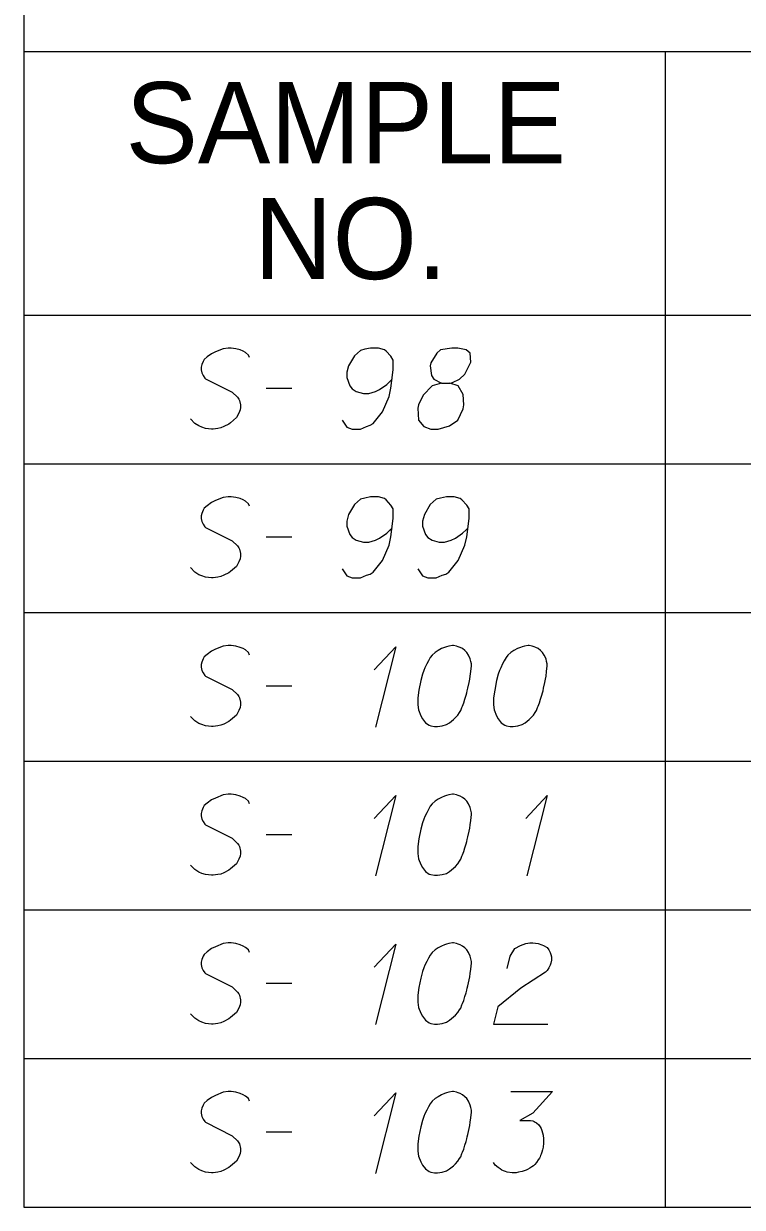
# Model space of a CAD drawing. Extents: x 2074207 to 2076812, y 516372 to 523312.
# Drawn here: x 2076260.6 to 2076303.1, y 516443.1 to 516513.2 of the extents above; entities that cross this region are included whole.
import ezdxf

# ---------------------------------------------------------------- set-up
doc = ezdxf.new("R2010")
doc.units = 0
for name, color, linetype in [('Prop DirtTable_ Soil Test Results - Outline (Major)', 7, 'Continuous'), ('Prop DirtTable_ Soil Test Results - Outline (Minor)', 7, 'Continuous'), ('Prop DirtTable_ Soil Test Results - Tx (Header - Small)', 7, 'Continuous'), ('Prop DirtTable_ Soil Test Results - Tx (Sample Data)', 7, 'Continuous')]:
    doc.layers.add(name, color=color, linetype=linetype)

msp = doc.modelspace()

# ---------------------------------------------------------------- linework, layer by layer
at = {"layer": 'Prop DirtTable_ Soil Test Results - Outline (Major)'}
for p, q in [((2076260.609, 516524.424), (2076260.609, 516495.938)), ((2076260.609, 516495.938), (2076260.609, 516487.138)), ((2076260.609, 516495.938), (2076811.903, 516495.938)), ((2076260.609, 516495.938), (2076811.903, 516495.938)), ((2076260.609, 516487.138), (2076260.609, 516478.338)), ((2076260.609, 516478.338), (2076260.609, 516469.538)), ((2076260.609, 516469.538), (2076260.609, 516460.738)), ((2076260.609, 516460.738), (2076260.609, 516451.938)), ((2076260.609, 516451.938), (2076260.609, 516443.138)), ((2076260.609, 516443.138), (2076811.903, 516443.138))]:
    msp.add_line(p, q, dxfattribs=at)
at = {"layer": 'Prop DirtTable_ Soil Test Results - Outline (Minor)'}
for p, q in [((2076260.609, 516511.538), (2076811.903, 516511.538)), ((2076298.545, 516511.538), (2076298.545, 516487.138)), ((2076260.609, 516487.138), (2076811.903, 516487.138)), ((2076260.609, 516487.138), (2076811.903, 516487.138)), ((2076298.546, 516487.138), (2076298.546, 516478.338)), ((2076260.609, 516478.338), (2076811.903, 516478.338)), ((2076260.609, 516478.338), (2076811.903, 516478.338)), ((2076298.546, 516478.338), (2076298.546, 516469.538)), ((2076260.609, 516469.538), (2076811.903, 516469.538)), ((2076260.609, 516469.538), (2076811.903, 516469.538)), ((2076298.546, 516469.538), (2076298.546, 516460.738)), ((2076260.609, 516460.738), (2076811.903, 516460.738)), ((2076260.609, 516460.738), (2076811.903, 516460.738)), ((2076298.546, 516460.738), (2076298.546, 516451.938)), ((2076260.609, 516451.938), (2076811.903, 516451.938)), ((2076260.609, 516451.938), (2076811.903, 516451.938)), ((2076298.546, 516451.938), (2076298.546, 516443.138)), ((2076260.609, 516443.138), (2076811.903, 516443.138))]:
    msp.add_line(p, q, dxfattribs=at)
at = {"layer": 'Prop DirtTable_ Soil Test Results - Tx (Sample Data)'}
for points in [[(2076273.968, 516493.419), (2076273.897, 516493.57), (2076273.721, 516493.722), (2076273.58, 516493.797), (2076273.403, 516493.873), (2076273.157, 516493.948), (2076272.874, 516493.986), (2076272.698, 516493.986), (2076272.416, 516493.948), (2076271.957, 516493.759), (2076271.71, 516493.646), (2076271.463, 516493.457), (2076271.287, 516493.306), (2076271.216, 516493.192), (2076271.146, 516493.003), (2076271.111, 516492.852), (2076271.111, 516492.701), (2076271.146, 516492.512), (2076271.216, 516492.361), (2076271.322, 516492.21), (2076271.358, 516492.172), (2076272.945, 516491.378), (2076273.262, 516491.076), (2076273.333, 516490.963), (2076273.368, 516490.887), (2076273.439, 516490.622), (2076273.439, 516490.471), (2076273.403, 516490.32), (2076273.333, 516490.131), (2076273.192, 516489.866), (2076272.839, 516489.564), (2076272.733, 516489.489), (2076272.451, 516489.337), (2076272.275, 516489.262), (2076272.098, 516489.224), (2076271.816, 516489.186), (2076271.71, 516489.186), (2076271.358, 516489.224), (2076271.146, 516489.3), (2076270.969, 516489.375), (2076270.723, 516489.526), (2076270.476, 516489.791)], [(2076279.436, 516489.715), (2076279.718, 516489.3), (2076280.035, 516489.186), (2076280.529, 516489.186), (2076280.882, 516489.337), (2076281.094, 516489.413), (2076281.27, 516489.526), (2076281.834, 516490.207), (2076282.222, 516491.114), (2076282.328, 516491.605), (2076282.469, 516492.701), (2076282.469, 516493.268), (2076282.328, 516493.495), (2076282.046, 516493.797), (2076281.94, 516493.873), (2076281.587, 516493.986), (2076281.129, 516493.986), (2076280.776, 516493.911), (2076280.529, 516493.835), (2076280.176, 516493.533), (2076279.824, 516492.928), (2076279.718, 516492.55), (2076279.718, 516492.248), (2076279.894, 516491.756), (2076280.035, 516491.567), (2076280.282, 516491.416), (2076280.706, 516491.303), (2076281.023, 516491.303), (2076281.411, 516491.416), (2076281.658, 516491.529), (2076282.081, 516491.832), (2076282.293, 516492.021), (2076282.399, 516492.134)], [(2076285.327, 516491.907), (2076285.82, 516491.907), (2076285.962, 516491.945), (2076286.385, 516492.134), (2076286.702, 516492.437), (2076287.055, 516493.155), (2076287.02, 516493.684), (2076286.773, 516493.873), (2076286.279, 516493.986), (2076285.926, 516493.986), (2076285.256, 516493.873), (2076285.044, 516493.684), (2076284.692, 516493.117), (2076284.656, 516492.928), (2076284.727, 516492.361), (2076284.868, 516492.134), (2076285.327, 516491.907), (2076284.762, 516491.756), (2076284.233, 516491.189), (2076283.951, 516490.622), (2076283.916, 516490.433), (2076283.951, 516489.715), (2076284.268, 516489.337), (2076284.692, 516489.186), (2076285.115, 516489.186), (2076285.785, 516489.375), (2076286.279, 516489.715), (2076286.597, 516490.396), (2076286.632, 516490.622), (2076286.597, 516491.227), (2076286.314, 516491.756), (2076285.82, 516491.907)], [(2076274.956, 516491.605), (2076276.472, 516491.605)], [(2076273.968, 516484.619), (2076273.897, 516484.77), (2076273.721, 516484.922), (2076273.58, 516484.997), (2076273.403, 516485.073), (2076273.157, 516485.148), (2076272.874, 516485.186), (2076272.698, 516485.186), (2076272.416, 516485.148), (2076271.957, 516484.959), (2076271.71, 516484.846), (2076271.463, 516484.657), (2076271.287, 516484.506), (2076271.216, 516484.392), (2076271.146, 516484.203), (2076271.111, 516484.052), (2076271.111, 516483.901), (2076271.146, 516483.712), (2076271.216, 516483.561), (2076271.322, 516483.41), (2076271.358, 516483.372), (2076272.945, 516482.578), (2076273.262, 516482.276), (2076273.333, 516482.163), (2076273.368, 516482.087), (2076273.439, 516481.822), (2076273.439, 516481.671), (2076273.403, 516481.52), (2076273.333, 516481.331), (2076273.192, 516481.066), (2076272.839, 516480.764), (2076272.733, 516480.689), (2076272.451, 516480.537), (2076272.275, 516480.462), (2076272.098, 516480.424), (2076271.816, 516480.386), (2076271.71, 516480.386), (2076271.358, 516480.424), (2076271.146, 516480.5), (2076270.969, 516480.575), (2076270.723, 516480.726), (2076270.476, 516480.991)], [(2076279.436, 516480.915), (2076279.718, 516480.5), (2076280.035, 516480.386), (2076280.529, 516480.386), (2076280.882, 516480.537), (2076281.094, 516480.613), (2076281.27, 516480.726), (2076281.834, 516481.407), (2076282.222, 516482.314), (2076282.328, 516482.805), (2076282.469, 516483.901), (2076282.469, 516484.468), (2076282.328, 516484.695), (2076282.046, 516484.997), (2076281.94, 516485.073), (2076281.587, 516485.186), (2076281.129, 516485.186), (2076280.776, 516485.111), (2076280.529, 516485.035), (2076280.176, 516484.733), (2076279.824, 516484.128), (2076279.718, 516483.75), (2076279.718, 516483.448), (2076279.894, 516482.956), (2076280.035, 516482.767), (2076280.282, 516482.616), (2076280.706, 516482.503), (2076281.023, 516482.503), (2076281.411, 516482.616), (2076281.658, 516482.729), (2076282.081, 516483.032), (2076282.293, 516483.221), (2076282.399, 516483.334)], [(2076283.916, 516480.915), (2076284.198, 516480.5), (2076284.515, 516480.386), (2076285.009, 516480.386), (2076285.362, 516480.537), (2076285.574, 516480.613), (2076285.75, 516480.726), (2076286.314, 516481.407), (2076286.702, 516482.314), (2076286.808, 516482.805), (2076286.949, 516483.901), (2076286.949, 516484.468), (2076286.808, 516484.695), (2076286.526, 516484.997), (2076286.42, 516485.073), (2076286.067, 516485.186), (2076285.609, 516485.186), (2076285.256, 516485.111), (2076285.009, 516485.035), (2076284.656, 516484.733), (2076284.304, 516484.128), (2076284.198, 516483.75), (2076284.198, 516483.448), (2076284.374, 516482.956), (2076284.515, 516482.767), (2076284.762, 516482.616), (2076285.186, 516482.503), (2076285.503, 516482.503), (2076285.891, 516482.616), (2076286.138, 516482.729), (2076286.561, 516483.032), (2076286.773, 516483.221), (2076286.879, 516483.334)], [(2076274.956, 516482.805), (2076276.472, 516482.805)], [(2076273.968, 516475.819), (2076273.897, 516475.97), (2076273.721, 516476.122), (2076273.58, 516476.197), (2076273.403, 516476.273), (2076273.157, 516476.348), (2076272.874, 516476.386), (2076272.698, 516476.386), (2076272.416, 516476.348), (2076271.957, 516476.159), (2076271.71, 516476.046), (2076271.463, 516475.857), (2076271.287, 516475.706), (2076271.216, 516475.592), (2076271.146, 516475.403), (2076271.111, 516475.252), (2076271.111, 516475.101), (2076271.146, 516474.912), (2076271.216, 516474.761), (2076271.322, 516474.61), (2076271.358, 516474.572), (2076272.945, 516473.778), (2076273.262, 516473.476), (2076273.333, 516473.363), (2076273.368, 516473.287), (2076273.439, 516473.022), (2076273.439, 516472.871), (2076273.403, 516472.72), (2076273.333, 516472.531), (2076273.192, 516472.266), (2076272.839, 516471.964), (2076272.733, 516471.889), (2076272.451, 516471.737), (2076272.275, 516471.662), (2076272.098, 516471.624), (2076271.816, 516471.586), (2076271.71, 516471.586), (2076271.358, 516471.624), (2076271.146, 516471.7), (2076270.969, 516471.775), (2076270.723, 516471.926), (2076270.476, 516472.191)], [(2076281.34, 516474.95), (2076282.61, 516476.311), (2076281.411, 516471.548)], [(2076286.032, 516476.386), (2076285.962, 516476.386), (2076285.75, 516476.348), (2076285.609, 516476.311), (2076285.503, 516476.273), (2076285.327, 516476.197), (2076285.115, 516476.084), (2076284.939, 516475.97), (2076284.762, 516475.819), (2076284.656, 516475.668), (2076284.551, 516475.479), (2076284.445, 516475.29), (2076284.339, 516475.063), (2076284.268, 516474.912), (2076284.198, 516474.685), (2076284.092, 516474.307), (2076283.986, 516473.741), (2076283.916, 516473.287), (2076283.916, 516472.871), (2076283.951, 516472.569), (2076284.092, 516472.229), (2076284.198, 516472.04), (2076284.374, 516471.813), (2076284.586, 516471.662), (2076284.692, 516471.624), (2076284.903, 516471.586), (2076285.08, 516471.586), (2076285.362, 516471.624), (2076285.609, 516471.7), (2076285.785, 516471.813), (2076286.032, 516472.002), (2076286.138, 516472.115), (2076286.279, 516472.266), (2076286.385, 516472.418), (2076286.455, 516472.531), (2076286.526, 516472.72), (2076286.561, 516472.796), (2076286.632, 516472.985), (2076286.702, 516473.211), (2076286.773, 516473.438), (2076286.808, 516473.589), (2076286.843, 516473.703), (2076286.879, 516473.854), (2076286.949, 516474.194), (2076286.985, 516474.383), (2076287.02, 516474.572), (2076287.055, 516474.837), (2076287.09, 516475.177), (2076287.09, 516475.29), (2076287.055, 516475.441), (2076287.02, 516475.592), (2076286.914, 516475.819), (2076286.808, 516475.97), (2076286.702, 516476.084), (2076286.561, 516476.197), (2076286.42, 516476.273), (2076286.314, 516476.311), (2076286.209, 516476.348), (2076286.032, 516476.386)], [(2076290.512, 516476.386), (2076290.442, 516476.386), (2076290.23, 516476.348), (2076290.089, 516476.311), (2076289.983, 516476.273), (2076289.807, 516476.197), (2076289.595, 516476.084), (2076289.419, 516475.97), (2076289.242, 516475.819), (2076289.136, 516475.668), (2076289.031, 516475.479), (2076288.925, 516475.29), (2076288.819, 516475.063), (2076288.748, 516474.912), (2076288.678, 516474.685), (2076288.572, 516474.307), (2076288.466, 516473.741), (2076288.396, 516473.287), (2076288.396, 516472.871), (2076288.431, 516472.569), (2076288.572, 516472.229), (2076288.678, 516472.04), (2076288.854, 516471.813), (2076289.066, 516471.662), (2076289.172, 516471.624), (2076289.383, 516471.586), (2076289.56, 516471.586), (2076289.842, 516471.624), (2076290.089, 516471.7), (2076290.265, 516471.813), (2076290.512, 516472.002), (2076290.618, 516472.115), (2076290.759, 516472.266), (2076290.865, 516472.418), (2076290.935, 516472.531), (2076291.006, 516472.72), (2076291.041, 516472.796), (2076291.112, 516472.985), (2076291.182, 516473.211), (2076291.253, 516473.438), (2076291.288, 516473.589), (2076291.323, 516473.703), (2076291.359, 516473.854), (2076291.429, 516474.194), (2076291.465, 516474.383), (2076291.5, 516474.572), (2076291.535, 516474.837), (2076291.57, 516475.177), (2076291.57, 516475.29), (2076291.535, 516475.441), (2076291.5, 516475.592), (2076291.394, 516475.819), (2076291.288, 516475.97), (2076291.182, 516476.084), (2076291.041, 516476.197), (2076290.9, 516476.273), (2076290.794, 516476.311), (2076290.689, 516476.348), (2076290.512, 516476.386)], [(2076274.956, 516474.005), (2076276.472, 516474.005)], [(2076273.968, 516467.019), (2076273.897, 516467.17), (2076273.721, 516467.322), (2076273.58, 516467.397), (2076273.403, 516467.473), (2076273.157, 516467.548), (2076272.874, 516467.586), (2076272.698, 516467.586), (2076272.416, 516467.548), (2076271.957, 516467.359), (2076271.71, 516467.246), (2076271.463, 516467.057), (2076271.287, 516466.906), (2076271.216, 516466.792), (2076271.146, 516466.603), (2076271.111, 516466.452), (2076271.111, 516466.301), (2076271.146, 516466.112), (2076271.216, 516465.961), (2076271.322, 516465.81), (2076271.358, 516465.772), (2076272.945, 516464.978), (2076273.262, 516464.676), (2076273.333, 516464.563), (2076273.368, 516464.487), (2076273.439, 516464.222), (2076273.439, 516464.071), (2076273.403, 516463.92), (2076273.333, 516463.731), (2076273.192, 516463.466), (2076272.839, 516463.164), (2076272.733, 516463.089), (2076272.451, 516462.937), (2076272.275, 516462.862), (2076272.098, 516462.824), (2076271.816, 516462.786), (2076271.71, 516462.786), (2076271.358, 516462.824), (2076271.146, 516462.9), (2076270.969, 516462.975), (2076270.723, 516463.126), (2076270.476, 516463.391)], [(2076281.34, 516466.15), (2076282.61, 516467.511), (2076281.411, 516462.748)], [(2076286.032, 516467.586), (2076285.962, 516467.586), (2076285.75, 516467.548), (2076285.609, 516467.511), (2076285.503, 516467.473), (2076285.327, 516467.397), (2076285.115, 516467.284), (2076284.939, 516467.17), (2076284.762, 516467.019), (2076284.656, 516466.868), (2076284.551, 516466.679), (2076284.445, 516466.49), (2076284.339, 516466.263), (2076284.268, 516466.112), (2076284.198, 516465.885), (2076284.092, 516465.507), (2076283.986, 516464.941), (2076283.916, 516464.487), (2076283.916, 516464.071), (2076283.951, 516463.769), (2076284.092, 516463.429), (2076284.198, 516463.24), (2076284.374, 516463.013), (2076284.586, 516462.862), (2076284.692, 516462.824), (2076284.903, 516462.786), (2076285.08, 516462.786), (2076285.362, 516462.824), (2076285.609, 516462.9), (2076285.785, 516463.013), (2076286.032, 516463.202), (2076286.138, 516463.315), (2076286.279, 516463.466), (2076286.385, 516463.618), (2076286.455, 516463.731), (2076286.526, 516463.92), (2076286.561, 516463.996), (2076286.632, 516464.185), (2076286.702, 516464.411), (2076286.773, 516464.638), (2076286.808, 516464.789), (2076286.843, 516464.903), (2076286.879, 516465.054), (2076286.949, 516465.394), (2076286.985, 516465.583), (2076287.02, 516465.772), (2076287.055, 516466.037), (2076287.09, 516466.377), (2076287.09, 516466.49), (2076287.055, 516466.641), (2076287.02, 516466.792), (2076286.914, 516467.019), (2076286.808, 516467.17), (2076286.702, 516467.284), (2076286.561, 516467.397), (2076286.42, 516467.473), (2076286.314, 516467.511), (2076286.209, 516467.548), (2076286.032, 516467.586)], [(2076290.3, 516466.15), (2076291.57, 516467.511), (2076290.371, 516462.748)], [(2076274.956, 516465.205), (2076276.472, 516465.205)], [(2076273.968, 516458.219), (2076273.897, 516458.37), (2076273.721, 516458.522), (2076273.58, 516458.597), (2076273.403, 516458.673), (2076273.157, 516458.748), (2076272.874, 516458.786), (2076272.698, 516458.786), (2076272.416, 516458.748), (2076271.957, 516458.559), (2076271.71, 516458.446), (2076271.463, 516458.257), (2076271.287, 516458.106), (2076271.216, 516457.992), (2076271.146, 516457.803), (2076271.111, 516457.652), (2076271.111, 516457.501), (2076271.146, 516457.312), (2076271.216, 516457.161), (2076271.322, 516457.01), (2076271.358, 516456.972), (2076272.945, 516456.178), (2076273.262, 516455.876), (2076273.333, 516455.763), (2076273.368, 516455.687), (2076273.439, 516455.422), (2076273.439, 516455.271), (2076273.403, 516455.12), (2076273.333, 516454.931), (2076273.192, 516454.666), (2076272.839, 516454.364), (2076272.733, 516454.289), (2076272.451, 516454.137), (2076272.275, 516454.062), (2076272.098, 516454.024), (2076271.816, 516453.986), (2076271.71, 516453.986), (2076271.358, 516454.024), (2076271.146, 516454.1), (2076270.969, 516454.175), (2076270.723, 516454.326), (2076270.476, 516454.591)], [(2076286.032, 516458.786), (2076285.962, 516458.786), (2076285.75, 516458.748), (2076285.609, 516458.711), (2076285.503, 516458.673), (2076285.327, 516458.597), (2076285.115, 516458.484), (2076284.939, 516458.37), (2076284.762, 516458.219), (2076284.656, 516458.068), (2076284.551, 516457.879), (2076284.445, 516457.69), (2076284.339, 516457.463), (2076284.268, 516457.312), (2076284.198, 516457.085), (2076284.092, 516456.707), (2076283.986, 516456.141), (2076283.916, 516455.687), (2076283.916, 516455.271), (2076283.951, 516454.969), (2076284.092, 516454.629), (2076284.198, 516454.44), (2076284.374, 516454.213), (2076284.586, 516454.062), (2076284.692, 516454.024), (2076284.903, 516453.986), (2076285.08, 516453.986), (2076285.362, 516454.024), (2076285.609, 516454.1), (2076285.785, 516454.213), (2076286.032, 516454.402), (2076286.138, 516454.515), (2076286.279, 516454.666), (2076286.385, 516454.818), (2076286.455, 516454.931), (2076286.526, 516455.12), (2076286.561, 516455.196), (2076286.632, 516455.385), (2076286.702, 516455.611), (2076286.773, 516455.838), (2076286.808, 516455.989), (2076286.843, 516456.103), (2076286.879, 516456.254), (2076286.949, 516456.594), (2076286.985, 516456.783), (2076287.02, 516456.972), (2076287.055, 516457.237), (2076287.09, 516457.577), (2076287.09, 516457.69), (2076287.055, 516457.841), (2076287.02, 516457.992), (2076286.914, 516458.219), (2076286.808, 516458.37), (2076286.702, 516458.484), (2076286.561, 516458.597), (2076286.42, 516458.673), (2076286.314, 516458.711), (2076286.209, 516458.748), (2076286.032, 516458.786)], [(2076289.207, 516457.274), (2076289.383, 516457.992), (2076289.666, 516458.446), (2076289.983, 516458.635), (2076290.3, 516458.748), (2076290.547, 516458.786), (2076290.724, 516458.786), (2076291.041, 516458.748), (2076291.253, 516458.673), (2076291.359, 516458.635), (2076291.57, 516458.522), (2076291.676, 516458.37), (2076291.747, 516458.219), (2076291.782, 516458.106), (2076291.817, 516457.955), (2076291.817, 516457.766), (2076291.782, 516457.577), (2076291.747, 516457.463), (2076291.676, 516457.312), (2076291.57, 516457.161), (2076291.465, 516457.048), (2076290.018, 516456.103), (2076288.643, 516455.007), (2076288.396, 516453.986), (2076291.606, 516453.986)], [(2076281.34, 516457.35), (2076282.61, 516458.711), (2076281.411, 516453.948)], [(2076274.956, 516456.405), (2076276.472, 516456.405)], [(2076273.968, 516449.419), (2076273.897, 516449.57), (2076273.721, 516449.722), (2076273.58, 516449.797), (2076273.403, 516449.873), (2076273.157, 516449.948), (2076272.874, 516449.986), (2076272.698, 516449.986), (2076272.416, 516449.948), (2076271.957, 516449.759), (2076271.71, 516449.646), (2076271.463, 516449.457), (2076271.287, 516449.306), (2076271.216, 516449.192), (2076271.146, 516449.003), (2076271.111, 516448.852), (2076271.111, 516448.701), (2076271.146, 516448.512), (2076271.216, 516448.361), (2076271.322, 516448.21), (2076271.358, 516448.172), (2076272.945, 516447.378), (2076273.262, 516447.076), (2076273.333, 516446.963), (2076273.368, 516446.887), (2076273.439, 516446.622), (2076273.439, 516446.471), (2076273.403, 516446.32), (2076273.333, 516446.131), (2076273.192, 516445.866), (2076272.839, 516445.564), (2076272.733, 516445.489), (2076272.451, 516445.337), (2076272.275, 516445.262), (2076272.098, 516445.224), (2076271.816, 516445.186), (2076271.71, 516445.186), (2076271.358, 516445.224), (2076271.146, 516445.3), (2076270.969, 516445.375), (2076270.723, 516445.526), (2076270.476, 516445.791)], [(2076281.34, 516448.55), (2076282.61, 516449.911), (2076281.411, 516445.148)], [(2076286.032, 516449.986), (2076285.962, 516449.986), (2076285.75, 516449.948), (2076285.609, 516449.911), (2076285.503, 516449.873), (2076285.327, 516449.797), (2076285.115, 516449.684), (2076284.939, 516449.57), (2076284.762, 516449.419), (2076284.656, 516449.268), (2076284.551, 516449.079), (2076284.445, 516448.89), (2076284.339, 516448.663), (2076284.268, 516448.512), (2076284.198, 516448.285), (2076284.092, 516447.907), (2076283.986, 516447.341), (2076283.916, 516446.887), (2076283.916, 516446.471), (2076283.951, 516446.169), (2076284.092, 516445.829), (2076284.198, 516445.64), (2076284.374, 516445.413), (2076284.586, 516445.262), (2076284.692, 516445.224), (2076284.903, 516445.186), (2076285.08, 516445.186), (2076285.362, 516445.224), (2076285.609, 516445.3), (2076285.785, 516445.413), (2076286.032, 516445.602), (2076286.138, 516445.715), (2076286.279, 516445.866), (2076286.385, 516446.018), (2076286.455, 516446.131), (2076286.526, 516446.32), (2076286.561, 516446.396), (2076286.632, 516446.585), (2076286.702, 516446.811), (2076286.773, 516447.038), (2076286.808, 516447.189), (2076286.843, 516447.303), (2076286.879, 516447.454), (2076286.949, 516447.794), (2076286.985, 516447.983), (2076287.02, 516448.172), (2076287.055, 516448.437), (2076287.09, 516448.777), (2076287.09, 516448.89), (2076287.055, 516449.041), (2076287.02, 516449.192), (2076286.914, 516449.419), (2076286.808, 516449.57), (2076286.702, 516449.684), (2076286.561, 516449.797), (2076286.42, 516449.873), (2076286.314, 516449.911), (2076286.209, 516449.948), (2076286.032, 516449.986)], [(2076289.419, 516449.986), (2076291.888, 516449.986), (2076290.724, 516448.701), (2076289.948, 516448.285), (2076290.583, 516448.285), (2076290.724, 516448.248), (2076290.794, 516448.21), (2076290.865, 516448.172), (2076290.935, 516448.134), (2076291.077, 516448.021), (2076291.147, 516447.907), (2076291.218, 516447.794), (2076291.253, 516447.681), (2076291.323, 516447.416), (2076291.359, 516447.189), (2076291.359, 516447.076), (2076291.359, 516446.925), (2076291.323, 516446.698), (2076291.288, 516446.547), (2076291.253, 516446.396), (2076291.218, 516446.282), (2076291.182, 516446.207), (2076291.147, 516446.131), (2076291.112, 516446.055), (2076291.041, 516445.942), (2076290.935, 516445.791), (2076290.83, 516445.678), (2076290.759, 516445.602), (2076290.653, 516445.526), (2076290.547, 516445.451), (2076290.406, 516445.375), (2076290.336, 516445.337), (2076290.089, 516445.262), (2076289.877, 516445.224), (2076289.736, 516445.186), (2076289.489, 516445.186), (2076289.207, 516445.224), (2076289.101, 516445.262), (2076288.995, 516445.3), (2076288.889, 516445.337), (2076288.784, 516445.413), (2076288.678, 516445.489), (2076288.501, 516445.64), (2076288.396, 516445.791)], [(2076274.956, 516447.605), (2076276.472, 516447.605)]]:
    msp.add_lwpolyline(points, dxfattribs=at)

# ---------------------------------------------------------------- texts
at = {"layer": 'Prop DirtTable_ Soil Test Results - Tx (Header - Small)'}
for s, p in [('SAMPLE', (2076266.632, 516504.924)), ('NO.', (2076274.244, 516498.067))]:
    msp.add_text(s, height=4.8, dxfattribs=at).set_placement(p)

doc.saveas('drawing.dxf')
